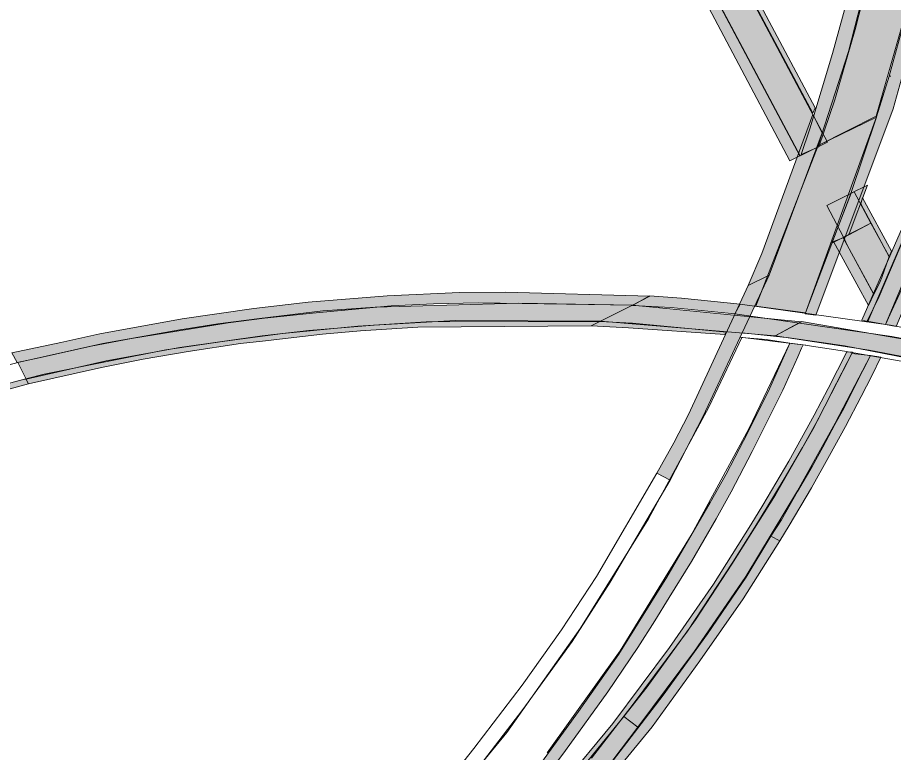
# Model space of a CAD drawing. Extents: x 2356431 to 2371438, y 6972864 to 6982525.
# Drawn here: x 2370562.25 to 2370593.13, y 6981557.09 to 6981582.99 of the extents above; entities that cross this region are included whole.
import ezdxf

# ---------------------------------------------------------------- set-up
doc = ezdxf.new("R2010")
doc.units = 0
doc.header["$LTSCALE"] = 5.6
for name, color, linetype, lineweight in [('10', 7, 'Continuous', 13), ('11', 7, 'Continuous', 13), ('12', 7, 'Continuous', 13), ('13', 7, 'Continuous', 13), ('9', 7, 'Continuous', 13)]:
    doc.layers.add(name, color=color, linetype=linetype, lineweight=lineweight)

msp = doc.modelspace()

# ---------------------------------------------------------------- hatches: boundary and pattern name
at = {"layer": '10'}
for points in [[(2370590.291, 6981579.619), (2370579.644, 6981599.605), (2370579.747, 6981599.763), (2370590.364, 6981579.815)], [(2370589.481, 6981577.944), (2370578.692, 6981598.328), (2370578.924, 6981598.595), (2370589.831, 6981578.124)], [(2370592.975, 6981574.561), (2370591.975, 6981576.431), (2370592.043, 6981576.644), (2370593.066, 6981574.758)], [(2370592.245, 6981572.848), (2370592.433, 6981573.24), (2370591.351, 6981575.225), (2370591.02, 6981575.104)]]:
    msp.add_hatch(color=256, dxfattribs=at).paths.add_polyline_path(points)
at = {"layer": '11'}
for points in [[(2370592.207, 6981572.291), (2370592.629, 6981573.161), (2370594.119, 6981576.678), (2370594.949, 6981577.082), (2370593.349, 6981573.277), (2370593.077, 6981572.663), (2370592.846, 6981572.178)], [(2370591.666, 6981571.157), (2370592.319, 6981571.083), (2370591.073, 6981568.695), (2370589.749, 6981566.309), (2370587.925, 6981563.293), (2370586.117, 6981560.657), (2370584.119, 6981557.977), (2370583.628, 6981558.363), (2370584.451, 6981559.399), (2370586.156, 6981561.769), (2370587.433, 6981563.731), (2370588.968, 6981566.173), (2370590.282, 6981568.474), (2370591.351, 6981570.551)], [(2370564.585, 6981540.292), (2370566.91, 6981541.787), (2370569.143, 6981543.395), (2370571.401, 6981545.08), (2370573.4, 6981546.762), (2370575.232, 6981548.39), (2370577.741, 6981550.726), (2370579.901, 6981552.981), (2370581.728, 6981554.997), (2370583.233, 6981556.816), (2370584.119, 6981557.977), (2370583.628, 6981558.363), (2370581.389, 6981555.611), (2370578.363, 6981552.281), (2370576.871, 6981550.777), (2370576.209, 6981551.387), (2370575.468, 6981550.592), (2370574.156, 6981549.241), (2370572.8, 6981547.913), (2370571.398, 6981546.608), (2370569.95, 6981545.327), (2370568.507, 6981544.119), (2370566.961, 6981542.889), (2370565.203, 6981541.56), (2370564.229, 6981540.858)]]:
    msp.add_hatch(color=256, dxfattribs=at).paths.add_polyline_path(points)
at = {"layer": '12'}
for points in [[(2370593.644, 6981596.058), (2370594.111, 6981595.695), (2370593.785, 6981592.33), (2370593.441, 6981590.296), (2370593.048, 6981588.107), (2370592.557, 6981585.61), (2370591.774, 6981582.575), (2370591.067, 6981580.096), (2370590.504, 6981578.438), (2370589.872, 6981578.164), (2370590.178, 6981579.07), (2370590.975, 6981581.725), (2370591.721, 6981584.431), (2370592.392, 6981587.33), (2370592.863, 6981589.817), (2370593.24, 6981592.437)], [(2370595.703, 6981594.512), (2370596.095, 6981594.219), (2370595.961, 6981592.989), (2370595.722, 6981591.163), (2370595.057, 6981587.508), (2370594.459, 6981584.733), (2370594.076, 6981583.148), (2370593.776, 6981582.046), (2370593.528, 6981581.217), (2370593.472, 6981581.044), (2370593.118, 6981579.78), (2370590.394, 6981572.508), (2370590.014, 6981572.547), (2370592.528, 6981579.491), (2370592.981, 6981580.927), (2370593.035, 6981580.929), (2370592.981, 6981580.927), (2370593.014, 6981581.058), (2370593.523, 6981582.884), (2370593.944, 6981584.519), (2370594.5, 6981586.792), (2370594.787, 6981588.385), (2370595.085, 6981590.008), (2370595.369, 6981591.857)], [(2370588.007, 6981573.545), (2370588.488, 6981574.671), (2370590.289, 6981579.581), (2370590.614, 6981578.924), (2370588.743, 6981573.909)], [(2370592.855, 6981572.171), (2370593.231, 6981572.108), (2370595.395, 6981577.298), (2370594.892, 6981577.039)], [(2370590.962, 6981575.038), (2370591.546, 6981575.33), (2370591.567, 6981575.371), (2370592.212, 6981577.088), (2370591.638, 6981576.803)], [(2370592.017, 6981572.327), (2370592.221, 6981572.285), (2370594.112, 6981576.66), (2370593.856, 6981576.54)], [(2370588.007, 6981573.545), (2370585.898, 6981569.006), (2370585.387, 6981568.006), (2370584.782, 6981566.937), (2370585.257, 6981566.69), (2370585.807, 6981567.753), (2370586.422, 6981568.941), (2370588.743, 6981573.909)], [(2370584.542, 6981573.178), (2370579.456, 6981573.315), (2370577.829, 6981573.297), (2370575.276, 6981573.184), (2370572.499, 6981572.959), (2370570.582, 6981572.743), (2370568.052, 6981572.374), (2370565.152, 6981571.851), (2370563.771, 6981571.538), (2370562.049, 6981571.178), (2370562.234, 6981570.84), (2370563.015, 6981570.998), (2370564.844, 6981571.413), (2370566.263, 6981571.675), (2370567.866, 6981571.94), (2370569.672, 6981572.234), (2370570.957, 6981572.393), (2370572.649, 6981572.577), (2370575.417, 6981572.834), (2370576.916, 6981572.903), (2370578.484, 6981572.935), (2370583.93, 6981572.86)], [(2370583.924, 6981572.844), (2370584.532, 6981573.185), (2370585.656, 6981573.108), (2370587.731, 6981572.887), (2370587.543, 6981572.554), (2370585.286, 6981572.775)], [(2370576.66, 6981572.272), (2370574.243, 6981572.12), (2370571.597, 6981571.853), (2370569.559, 6981571.585), (2370567.473, 6981571.276), (2370565.527, 6981570.892), (2370563.187, 6981570.419), (2370562.543, 6981570.258), (2370562.629, 6981570.086), (2370565.205, 6981570.659), (2370566.678, 6981570.949), (2370568.259, 6981571.22), (2370570.108, 6981571.5), (2370570.89, 6981571.587), (2370573.003, 6981571.838), (2370574.334, 6981571.946), (2370576.358, 6981572.076), (2370582.47, 6981572.122), (2370582.774, 6981572.279)], [(2370582.471, 6981572.123), (2370582.775, 6981572.28), (2370583.932, 6981572.22), (2370587.238, 6981571.908), (2370587.188, 6981571.817), (2370583.787, 6981572.059)], [(2370589.48, 6981571.518), (2370590.038, 6981571.441), (2370589.946, 6981571.454), (2370589.885, 6981571.336), (2370589.754, 6981571.03), (2370589.226, 6981569.864), (2370588.143, 6981567.7), (2370587.405, 6981566.273), (2370586.874, 6981565.328), (2370586.01, 6981563.822), (2370585.224, 6981562.555), (2370584.722, 6981561.727), (2370584.113, 6981560.79), (2370583.056, 6981559.226), (2370581.569, 6981557.156), (2370580.995, 6981556.387), (2370579.677, 6981554.7), (2370578.291, 6981553.043), (2370577.958, 6981552.657), (2370576.629, 6981551.184), (2370576.537, 6981551.081), (2370576.615, 6981551.001), (2370576.228, 6981551.361), (2370576.921, 6981552.144), (2370578.598, 6981554.083), (2370580.29, 6981556.141), (2370582.03, 6981558.532), (2370583.446, 6981560.56), (2370585.138, 6981563.268), (2370586.672, 6981565.897), (2370587.228, 6981566.901), (2370587.99, 6981568.365), (2370588.76, 6981569.901)], [(2370591.484, 6981571.205), (2370590.833, 6981569.922), (2370590.333, 6981568.984), (2370589.437, 6981567.356), (2370588.524, 6981565.805), (2370588.107, 6981565.114), (2370586.788, 6981563.021), (2370585.232, 6981560.786), (2370583.237, 6981558.108), (2370581.484, 6981555.996), (2370580.274, 6981554.566), (2370578.964, 6981553.174), (2370577.532, 6981551.697), (2370576.759, 6981550.896), (2370576.84, 6981550.781), (2370577.676, 6981551.548), (2370579.125, 6981553.078), (2370580.391, 6981554.425), (2370582.478, 6981556.889), (2370583.958, 6981558.793), (2370585.874, 6981561.364), (2370587.463, 6981563.795), (2370588.246, 6981565.03), (2370588.665, 6981565.719), (2370589.271, 6981566.736), (2370589.918, 6981567.835), (2370590.513, 6981568.895), (2370590.937, 6981569.745), (2370591.682, 6981571.198)], [(2370589.178, 6981565.291), (2370588.803, 6981564.717), (2370589.129, 6981564.55), (2370589.45, 6981565.091), (2370590.235, 6981566.419), (2370590.878, 6981567.552), (2370591.439, 6981568.582), (2370591.986, 6981569.642), (2370592.368, 6981570.361), (2370592.688, 6981571.018), (2370592.319, 6981571.083), (2370591.778, 6981570.021), (2370591.383, 6981569.209), (2370591.067, 6981568.645), (2370590.637, 6981567.853), (2370590.26, 6981567.173), (2370589.744, 6981566.288)], [(2370562.543, 6981570.258), (2370560.669, 6981569.768), (2370558.753, 6981569.223), (2370556.127, 6981568.354), (2370553.143, 6981567.306), (2370549.97, 6981565.971), (2370546.875, 6981564.484), (2370542.973, 6981562.334), (2370540.986, 6981561.21), (2370538.288, 6981559.409), (2370537.091, 6981558.512), (2370536.291, 6981557.916), (2370536.019, 6981557.677), (2370536.123, 6981557.569), (2370537.436, 6981558.534), (2370539.213, 6981559.777), (2370540.934, 6981560.894), (2370542.738, 6981562.024), (2370545.743, 6981563.691), (2370548.442, 6981565.012), (2370550.768, 6981566.116), (2370553.28, 6981567.15), (2370555.47, 6981567.928), (2370557.118, 6981568.531), (2370558.866, 6981569.055), (2370560.687, 6981569.553), (2370562.629, 6981570.086)], [(2370548.344, 6981531.788), (2370548.174, 6981532.194), (2370552.426, 6981533.932), (2370555.028, 6981535.163), (2370557.245, 6981536.227), (2370559.787, 6981537.521), (2370561.641, 6981538.524), (2370563.225, 6981539.467), (2370564.317, 6981540.109), (2370566.654, 6981541.656), (2370569.104, 6981543.364), (2370571.247, 6981544.985), (2370573.49, 6981546.822), (2370576.202, 6981549.276), (2370578.303, 6981551.297), (2370580.18, 6981553.297), (2370581.394, 6981554.674), (2370583.104, 6981556.635), (2370585.01, 6981559.107), (2370586.568, 6981561.271), (2370587.932, 6981563.265), (2370588.803, 6981564.717), (2370589.129, 6981564.55), (2370587.83, 6981562.508), (2370586.309, 6981560.317), (2370584.623, 6981557.993), (2370582.743, 6981555.698), (2370581.336, 6981554.058), (2370579.727, 6981552.266), (2370577.876, 6981550.397), (2370575.665, 6981548.272), (2370572.895, 6981545.882), (2370570.818, 6981544.225), (2370568.638, 6981542.585), (2370566.52, 6981541.141), (2370564.552, 6981539.867), (2370563.137, 6981538.995), (2370561.165, 6981537.852), (2370559.486, 6981536.939), (2370557.113, 6981535.779), (2370554.208, 6981534.393), (2370552.542, 6981533.573)]]:
    msp.add_hatch(color=256, dxfattribs=at).paths.add_polyline_path(points)
at = {"layer": '13'}
for points in [[(2370590.47, 6981578.486), (2370592.525, 6981579.511), (2370593.627, 6981583.387), (2370594.538, 6981587.164), (2370595.216, 6981590.994), (2370595.672, 6981594.557), (2370594.155, 6981595.651), (2370593.517, 6981590.574), (2370592.662, 6981586.157), (2370591.54, 6981581.8)], [(2370588.275, 6981572.82), (2370590.023, 6981572.583), (2370591.629, 6981576.792), (2370592.527, 6981579.483), (2370590.47, 6981578.486)], [(2370582.799, 6981572.292), (2370577.687, 6981572.313), (2370574.818, 6981572.148), (2370572.513, 6981571.968), (2370570.868, 6981571.774), (2370567.975, 6981571.363), (2370565.378, 6981570.888), (2370562.547, 6981570.253), (2370562.261, 6981570.835), (2370565.252, 6981571.5), (2370567.965, 6981571.986), (2370569.309, 6981572.199), (2370570.784, 6981572.389), (2370573.006, 6981572.652), (2370574.862, 6981572.785), (2370579.914, 6981572.926), (2370583.93, 6981572.86)], [(2370582.8, 6981572.292), (2370583.932, 6981572.86), (2370589.884, 6981572.273), (2370588.954, 6981571.779)], [(2370599.988, 6981569.507), (2370597.429, 6981570.183), (2370594.791, 6981570.789), (2370592.275, 6981571.27), (2370588.954, 6981571.779), (2370589.884, 6981572.274), (2370594.578, 6981571.464), (2370597.02, 6981570.943), (2370600.16, 6981570.112)]]:
    msp.add_hatch(color=256, dxfattribs=at).paths.add_polyline_path(points)
at = {"layer": '9'}
for points in [[(2370589.845, 6981578.113), (2370583.165, 6981590.668), (2370583.716, 6981591.929), (2370590.808, 6981578.601)], [(2370591.37, 6981575.253), (2370590.778, 6981576.365), (2370591.74, 6981576.853), (2370592.331, 6981575.741)], [(2370591.376, 6981575.238), (2370591.483, 6981574.999), (2370592.44, 6981573.23), (2370592.66, 6981573.692), (2370592.717, 6981573.835), (2370592.977, 6981574.573), (2370592.327, 6981575.742)]]:
    msp.add_hatch(color=256, dxfattribs=at).paths.add_polyline_path(points)

# ---------------------------------------------------------------- linework, layer by layer
at = {"layer": '10'}
for points in [[(2370590.291, 6981579.619), (2370579.644, 6981599.605), (2370579.747, 6981599.763), (2370590.364, 6981579.815)], [(2370589.481, 6981577.944), (2370578.692, 6981598.328), (2370578.924, 6981598.595), (2370589.831, 6981578.124)], [(2370592.975, 6981574.561), (2370591.975, 6981576.431), (2370592.043, 6981576.644), (2370593.066, 6981574.758)], [(2370592.245, 6981572.848), (2370592.433, 6981573.24), (2370591.351, 6981575.225), (2370591.02, 6981575.104)]]:
    msp.add_lwpolyline(points, close=True, dxfattribs=at)
at = {"layer": '11'}
for points in [[(2370592.207, 6981572.291), (2370592.629, 6981573.161), (2370594.119, 6981576.678), (2370594.949, 6981577.082), (2370593.349, 6981573.277), (2370593.077, 6981572.663), (2370592.846, 6981572.178)], [(2370591.666, 6981571.157), (2370592.319, 6981571.083), (2370591.073, 6981568.695), (2370589.749, 6981566.309), (2370587.925, 6981563.293), (2370586.117, 6981560.657), (2370584.119, 6981557.977), (2370583.628, 6981558.363), (2370584.451, 6981559.399), (2370586.156, 6981561.769), (2370587.433, 6981563.731), (2370588.968, 6981566.173), (2370590.282, 6981568.474), (2370591.351, 6981570.551)]]:
    msp.add_lwpolyline(points, close=True, dxfattribs=at)
msp.add_lwpolyline([(2370583.233, 6981556.816), (2370584.119, 6981557.977), (2370583.628, 6981558.363), (2370581.389, 6981555.611)], dxfattribs=at)
at = {"layer": '12'}
for points in [[(2370593.644, 6981596.058), (2370594.111, 6981595.695), (2370593.785, 6981592.33), (2370593.441, 6981590.296), (2370593.048, 6981588.107), (2370592.557, 6981585.61), (2370591.774, 6981582.575), (2370591.067, 6981580.096), (2370590.504, 6981578.438), (2370589.872, 6981578.164), (2370590.178, 6981579.07), (2370590.975, 6981581.725), (2370591.721, 6981584.431), (2370592.392, 6981587.33), (2370592.863, 6981589.817), (2370593.24, 6981592.437)], [(2370595.703, 6981594.512), (2370596.095, 6981594.219), (2370595.961, 6981592.989), (2370595.722, 6981591.163), (2370595.057, 6981587.508), (2370594.459, 6981584.733), (2370594.076, 6981583.148), (2370593.776, 6981582.046), (2370593.528, 6981581.217), (2370593.472, 6981581.044), (2370593.118, 6981579.78), (2370590.394, 6981572.508), (2370590.014, 6981572.547), (2370592.528, 6981579.491), (2370592.981, 6981580.927), (2370593.035, 6981580.929), (2370592.981, 6981580.927), (2370593.014, 6981581.058), (2370593.523, 6981582.884), (2370593.944, 6981584.519), (2370594.5, 6981586.792), (2370594.787, 6981588.385), (2370595.085, 6981590.008), (2370595.369, 6981591.857)], [(2370588.007, 6981573.545), (2370588.488, 6981574.671), (2370590.289, 6981579.581), (2370590.614, 6981578.924), (2370588.743, 6981573.909)], [(2370592.855, 6981572.171), (2370593.231, 6981572.108), (2370595.395, 6981577.298), (2370594.892, 6981577.039)], [(2370590.962, 6981575.038), (2370591.546, 6981575.33), (2370591.567, 6981575.371), (2370592.212, 6981577.088), (2370591.638, 6981576.803)], [(2370592.017, 6981572.327), (2370592.221, 6981572.285), (2370594.112, 6981576.66), (2370593.856, 6981576.54)], [(2370588.007, 6981573.545), (2370585.898, 6981569.006), (2370585.387, 6981568.006), (2370584.782, 6981566.937), (2370585.257, 6981566.69), (2370585.807, 6981567.753), (2370586.422, 6981568.941), (2370588.743, 6981573.909)], [(2370584.542, 6981573.178), (2370579.456, 6981573.315), (2370577.829, 6981573.297), (2370575.276, 6981573.184), (2370572.499, 6981572.959), (2370570.582, 6981572.743), (2370568.052, 6981572.374), (2370565.152, 6981571.851), (2370563.771, 6981571.538), (2370562.049, 6981571.178), (2370562.234, 6981570.84), (2370563.015, 6981570.998), (2370564.844, 6981571.413), (2370566.263, 6981571.675), (2370567.866, 6981571.94), (2370569.672, 6981572.234), (2370570.957, 6981572.393), (2370572.649, 6981572.577), (2370575.417, 6981572.834), (2370576.916, 6981572.903), (2370578.484, 6981572.935), (2370583.93, 6981572.86)], [(2370583.924, 6981572.844), (2370584.532, 6981573.185), (2370585.656, 6981573.108), (2370587.731, 6981572.887), (2370587.543, 6981572.554), (2370585.286, 6981572.775)], [(2370576.66, 6981572.272), (2370574.243, 6981572.12), (2370571.597, 6981571.853), (2370569.559, 6981571.585), (2370567.473, 6981571.276), (2370565.527, 6981570.892), (2370563.187, 6981570.419), (2370562.543, 6981570.258), (2370562.629, 6981570.086), (2370565.205, 6981570.659), (2370566.678, 6981570.949), (2370568.259, 6981571.22), (2370570.108, 6981571.5), (2370570.89, 6981571.587), (2370573.003, 6981571.838), (2370574.334, 6981571.946), (2370576.358, 6981572.076), (2370582.47, 6981572.122), (2370582.774, 6981572.279)], [(2370582.471, 6981572.123), (2370582.775, 6981572.28), (2370583.932, 6981572.22), (2370587.238, 6981571.908), (2370587.188, 6981571.817), (2370583.787, 6981572.059)], [(2370589.178, 6981565.291), (2370588.803, 6981564.717), (2370589.129, 6981564.55), (2370589.45, 6981565.091), (2370590.235, 6981566.419), (2370590.878, 6981567.552), (2370591.439, 6981568.582), (2370591.986, 6981569.642), (2370592.368, 6981570.361), (2370592.688, 6981571.018), (2370592.319, 6981571.083), (2370591.778, 6981570.021), (2370591.383, 6981569.209), (2370591.067, 6981568.645), (2370590.637, 6981567.853), (2370590.26, 6981567.173), (2370589.744, 6981566.288)]]:
    msp.add_lwpolyline(points, close=True, dxfattribs=at)
for points in [[(2370594.611, 6981571.841), (2370593.023, 6981572.146), (2370587.729, 6981572.887), (2370587.543, 6981572.554), (2370593.074, 6981571.755), (2370595.144, 6981571.356)], [(2370595.566, 6981570.616), (2370591.406, 6981571.421), (2370590.509, 6981571.554), (2370589.457, 6981571.699), (2370587.795, 6981571.879), (2370587.729, 6981571.728), (2370589.539, 6981571.503), (2370589.94, 6981571.46), (2370591.398, 6981571.236), (2370594.26, 6981570.732)], [(2370580.29, 6981556.141), (2370582.03, 6981558.532), (2370583.446, 6981560.56), (2370585.138, 6981563.268), (2370586.672, 6981565.897), (2370587.228, 6981566.901), (2370587.99, 6981568.365), (2370588.76, 6981569.901), (2370589.48, 6981571.518), (2370590.038, 6981571.441), (2370589.946, 6981571.454), (2370589.885, 6981571.336), (2370589.754, 6981571.03), (2370589.226, 6981569.864), (2370588.143, 6981567.7), (2370587.405, 6981566.273), (2370586.874, 6981565.328), (2370586.01, 6981563.822), (2370585.224, 6981562.555), (2370584.722, 6981561.727), (2370584.113, 6981560.79), (2370583.056, 6981559.226), (2370581.569, 6981557.156), (2370580.995, 6981556.387)], [(2370582.478, 6981556.889), (2370583.958, 6981558.793), (2370585.874, 6981561.364), (2370587.463, 6981563.795), (2370588.246, 6981565.03), (2370588.665, 6981565.719), (2370589.271, 6981566.736), (2370589.918, 6981567.835), (2370590.513, 6981568.895), (2370590.937, 6981569.745), (2370591.682, 6981571.198), (2370591.484, 6981571.205), (2370590.833, 6981569.922), (2370590.333, 6981568.984), (2370589.437, 6981567.356), (2370588.524, 6981565.805), (2370588.107, 6981565.114), (2370586.788, 6981563.021), (2370585.232, 6981560.786), (2370583.237, 6981558.108), (2370581.484, 6981555.996)], [(2370560.687, 6981569.553), (2370562.629, 6981570.086), (2370562.543, 6981570.258), (2370560.669, 6981569.768)], [(2370578.682, 6981556.796), (2370580.065, 6981558.6), (2370581.806, 6981560.999), (2370583.142, 6981563.095), (2370585.257, 6981566.69), (2370584.782, 6981566.937), (2370582.664, 6981563.295), (2370581.428, 6981561.414), (2370580.045, 6981559.458), (2370578.341, 6981557.23), (2370577.019, 6981555.563)], [(2370583.104, 6981556.635), (2370585.01, 6981559.107), (2370586.568, 6981561.271), (2370587.932, 6981563.265), (2370588.803, 6981564.717), (2370589.129, 6981564.55), (2370587.83, 6981562.508), (2370586.309, 6981560.317), (2370584.623, 6981557.993), (2370582.743, 6981555.698)]]:
    msp.add_lwpolyline(points, dxfattribs=at)
at = {"layer": '13'}
for points in [[(2370590.47, 6981578.486), (2370592.525, 6981579.511), (2370593.627, 6981583.387), (2370594.538, 6981587.164), (2370595.216, 6981590.994), (2370595.672, 6981594.557), (2370594.155, 6981595.651), (2370593.517, 6981590.574), (2370592.662, 6981586.157), (2370591.54, 6981581.8)], [(2370588.275, 6981572.82), (2370590.023, 6981572.583), (2370591.629, 6981576.792), (2370592.527, 6981579.483), (2370590.47, 6981578.486)], [(2370582.799, 6981572.292), (2370577.687, 6981572.313), (2370574.818, 6981572.148), (2370572.513, 6981571.968), (2370570.868, 6981571.774), (2370567.975, 6981571.363), (2370565.378, 6981570.888), (2370562.547, 6981570.253), (2370562.261, 6981570.835), (2370565.252, 6981571.5), (2370567.965, 6981571.986), (2370569.309, 6981572.199), (2370570.784, 6981572.389), (2370573.006, 6981572.652), (2370574.862, 6981572.785), (2370579.914, 6981572.926), (2370583.93, 6981572.86)], [(2370582.8, 6981572.292), (2370583.932, 6981572.86), (2370589.884, 6981572.273), (2370588.954, 6981571.779)], [(2370599.988, 6981569.507), (2370597.429, 6981570.183), (2370594.791, 6981570.789), (2370592.275, 6981571.27), (2370588.954, 6981571.779), (2370589.884, 6981572.274), (2370594.578, 6981571.464), (2370597.02, 6981570.943), (2370600.16, 6981570.112)]]:
    msp.add_lwpolyline(points, close=True, dxfattribs=at)
for points in [[(2370576.646, 6981554.315), (2370579.494, 6981557.789), (2370582.095, 6981561.468), (2370584.497, 6981565.328), (2370586.616, 6981569.255), (2370587.789, 6981571.711), (2370588.642, 6981571.645), (2370589.475, 6981571.512), (2370588.034, 6981568.497), (2370585.996, 6981564.754), (2370583.499, 6981560.668), (2370580.925, 6981557.074)], [(2370561.71, 6981570.038), (2370562.452, 6981570.234), (2370562.547, 6981570.253), (2370562.261, 6981570.835), (2370560.287, 6981570.303)]]:
    msp.add_lwpolyline(points, dxfattribs=at)
at = {"layer": '9'}
for points in [[(2370589.845, 6981578.113), (2370583.165, 6981590.668), (2370583.716, 6981591.929), (2370590.808, 6981578.601)], [(2370591.37, 6981575.253), (2370590.778, 6981576.365), (2370591.74, 6981576.853), (2370592.331, 6981575.741)], [(2370591.376, 6981575.238), (2370591.483, 6981574.999), (2370592.44, 6981573.23), (2370592.66, 6981573.692), (2370592.717, 6981573.835), (2370592.977, 6981574.573), (2370592.327, 6981575.742)]]:
    msp.add_lwpolyline(points, close=True, dxfattribs=at)

doc.saveas('drawing.dxf')
